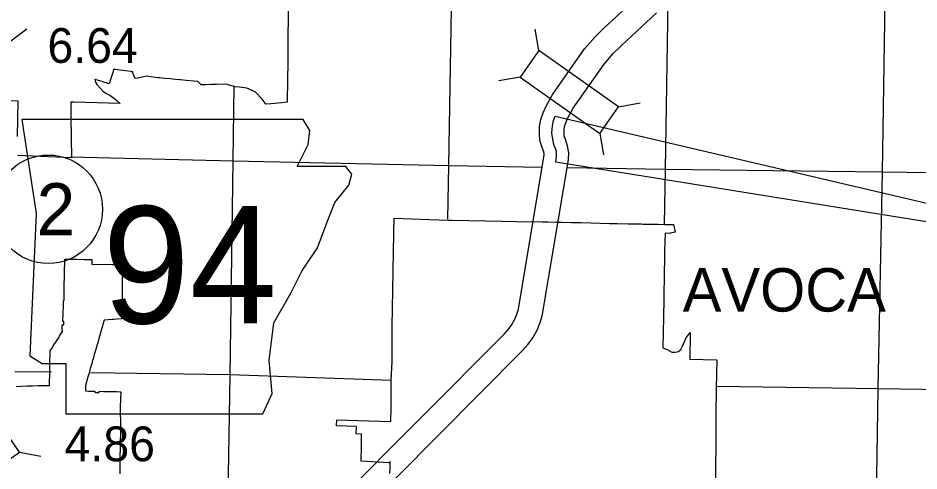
# Model space of a CAD drawing. Extents: x 77230 to 630905, y 790554 to 1662844.
# Drawn here: x 260599 to 282531, y 1599492 to 1610507 of the extents above; entities that cross this region are included whole.
import ezdxf

# ---------------------------------------------------------------- set-up
doc = ezdxf.new("R2010")
doc.units = 0
for name, color, linetype in [('Level 12', 7, 'Continuous'), ('Level 16', 7, 'Continuous'), ('Level 19', 7, 'Continuous'), ('Level 23', 7, 'Continuous'), ('Level 24', 7, 'Continuous'), ('Level 27', 7, 'Continuous'), ('Level 32', 7, 'Continuous'), ('Level 33', 7, 'Continuous'), ('Level 41', 7, 'Continuous')]:
    doc.layers.add(name, color=color, linetype=linetype)

msp = doc.modelspace()

# ---------------------------------------------------------------- linework, layer by layer
at = {"layer": 'Level 12'}
for points in [[(267173, 1610932), (267166, 1609625), (267164, 1609482), (267164, 1609457), (267151, 1608499), (267150, 1608458), (267144, 1608458), (267023, 1608447), (266757, 1608421), (266638, 1608410), (266624, 1608409), (266590, 1608466), (266554, 1608526), (266470, 1608611), (266466, 1608616), (266375, 1608710), (266168, 1608803), (265993, 1608822), (265882, 1608834), (265851, 1608843), (265712, 1608885), (265676, 1608895), (265675, 1608895), (265428, 1608890), (265297, 1608888), (265165, 1608886), (265054, 1608885), (264979, 1608964), (264877, 1608974), (264696, 1608991), (264554, 1609005), (264537, 1609006), (264435, 1609016), (264304, 1609027), (264174, 1609039), (264044, 1609050), (263994, 1609054), (263728, 1609091), (263515, 1609047), (263451, 1609034), (263403, 1609153), (263396, 1609181), (263392, 1609198), (263361, 1609202), (263352, 1609203), (263215, 1609222), (263087, 1609240), (262955, 1609258), (262941, 1609260), (262933, 1609261), (262907, 1609182), (262835, 1608963), (262816, 1608907), (262750, 1608928), (262709, 1608940), (262647, 1608960), (262498, 1609006), (262475, 1609015), (262471, 1609016), (262483, 1608948), (262523, 1608883), (262610, 1608796), (262647, 1608752), (262659, 1608737), (262735, 1608682), (262831, 1608632)], [(260589, 1607627), (260602, 1608487), (259898, 1608495)], [(262831, 1608632), (262935, 1608560), (262965, 1608536), (263013, 1608497), (263089, 1608431), (261959, 1608459), (261945, 1608459), (261881, 1608461), (261881, 1608433), (261882, 1608421), (261882, 1608405), (261887, 1608140), (261887, 1608119), (261887, 1608106), (261887, 1608102), (261903, 1607109), (261146, 1607141), (260583, 1607165)], [(269653, 1599429), (269655, 1599562), (269655, 1599569), (269655, 1599578), (269657, 1599724), (269624, 1599688), (269622, 1599689), (268952, 1599730), (268957, 1600094), (268960, 1600387), (268833, 1600391), (268836, 1600572), (268355, 1600589), (268357, 1600739), (269673, 1600693), (269679, 1601022), (269681, 1601191), (269681, 1601689), (269708, 1602152), (269706, 1603006), (269731, 1604331), (269741, 1604868), (269741, 1604891), (269746, 1605176), (269748, 1605309), (269754, 1605640), (270612, 1605609), (271074, 1605589), (271165, 1605589), (272383, 1605564), (272715, 1605559), (273361, 1605550), (273497, 1605548), (273698, 1605545), (273724, 1605544), (273825, 1605542), (274069, 1605537), (274297, 1605531), (274546, 1605525), (275005, 1605514), (275017, 1605514), (275186, 1605511), (275450, 1605505), (275760, 1605499), (275772, 1605499), (275813, 1605498), (276026, 1605494), (276170, 1605491), (276343, 1605487), (276355, 1605487), (276460, 1605486), (276552, 1605485), (276593, 1605306), (276595, 1605296), (276472, 1605274), (276451, 1605270), (276350, 1605272), (276349, 1605253), (276345, 1605065), (276345, 1605063), (276340, 1604839), (276340, 1604821), (276335, 1604601), (276335, 1604583), (276330, 1604364), (276330, 1604346), (276326, 1604182), (276320, 1603839), (276316, 1603676), (276308, 1603220), (276301, 1602875), (276293, 1602483), (276400, 1602445), (276517, 1602381), (276594, 1602379), (276675, 1602399), (276734, 1602447), (276770, 1602511), (276867, 1602727), (276957, 1602862), (276951, 1602207), (277607, 1602196), (277596, 1601517), (277589, 1600854), (277582, 1600193), (277567, 1598879)], [(261697, 1603293), (261699, 1603312), (261702, 1603398), (261704, 1603459), (261705, 1603524), (261707, 1603611), (261705, 1603639), (261720, 1603639), (261721, 1603754), (261721, 1603762), (261723, 1603904), (261726, 1604063), (261729, 1604177), (261729, 1604208), (261730, 1604214), (261732, 1604335), (261732, 1604346), (261733, 1604351), (261733, 1604383), (261734, 1604388), (261739, 1604532), (261739, 1604538), (261743, 1604646), (261748, 1604646), (261825, 1604644), (261892, 1604643), (262042, 1604640), (262210, 1604637), (262393, 1604633), (262398, 1604633), (262396, 1604565), (262396, 1604550), (262395, 1604524), (262414, 1604524), (262903, 1604515), (262911, 1604515), (262918, 1604515), (263083, 1604512), (263118, 1604511), (263123, 1604511), (263139, 1604511), (263136, 1603949), (263132, 1603655), (263132, 1603650), (263126, 1603193), (263123, 1603192), (263121, 1603192), (263117, 1603190), (263111, 1603189), (262920, 1603175), (262913, 1603174), (262909, 1603173), (262896, 1603172), (262891, 1603173), (262701, 1603157), (262697, 1603156), (262667, 1603053), (262652, 1603002), (262649, 1602991), (262610, 1602857), (262606, 1602841), (262585, 1602770), (262568, 1602712), (262556, 1602670), (262531, 1602584), (262526, 1602567), (262500, 1602476), (262484, 1602422), (262457, 1602327), (262442, 1602276), (262426, 1602218), (262407, 1602155), (262401, 1602131), (262378, 1602051), (262359, 1601985), (262350, 1601952), (262320, 1601843), (262310, 1601808), (262270, 1601660), (262245, 1601568), (262245, 1601509), (262245, 1601497), (262246, 1601437), (262312, 1601436), (262473, 1601434), (262472, 1601405), (262484, 1601404), (262574, 1601398), (262574, 1601430), (262678, 1601427), (262779, 1601425), (262997, 1601421), (263085, 1601419), (263106, 1601418), (263089, 1601050), (263087, 1600907), (263094, 1600698), (263093, 1600578), (263092, 1600549), (263090, 1600402)], [(260555, 1601549), (260677, 1601555), (260820, 1601560), (260953, 1601564), (261086, 1601567), (261149, 1601568), (261223, 1601569), (261240, 1601569), (261243, 1601569), (261368, 1601567), (261369, 1601574), (261373, 1601900), (261373, 1601915), (261373, 1601915), (261373, 1601975), (261374, 1602016), (261377, 1602133), (261382, 1602337), (261383, 1602374), (261383, 1602391), (261383, 1602410), (261436, 1602494), (261450, 1602517), (261491, 1602580), (261517, 1602621), (261531, 1602643), (261597, 1602748), (261599, 1602751), (261611, 1602770), (261677, 1602875), (261679, 1602878), (261678, 1602964), (261677, 1603026), (261677, 1603027), (261678, 1603042), (261711, 1603044), (261712, 1603128), (261690, 1603135), (261690, 1603162), (261697, 1603293)], [(263090, 1600402), (263087, 1600225), (263084, 1600048), (263081, 1599845), (263078, 1599638), (263074, 1599425)]]:
    msp.add_lwpolyline(points, dxfattribs=at)
at = {"layer": 'Level 16'}
for points in [[(271066, 1605617), (271084, 1606922), (271173, 1612181), (271186, 1617530)], [(281415, 1593545), (281460, 1596184), (281541, 1601484), (281640, 1606769), (281727, 1611997), (281722, 1614624)], [(276417, 1610922), (276353, 1606829), (276328, 1605495)], [(265852, 1608862), (265831, 1607034), (265754, 1601822), (265668, 1596491), (265636, 1594120)], [(261869, 1607131), (265835, 1607038), (271084, 1606922), (273361, 1606884)], [(273973, 1606874), (276351, 1606835), (281646, 1606767), (286886, 1606690), (292122, 1606554)], [(261414, 1601891), (260524, 1601904)], [(269691, 1601691), (265756, 1601828), (262360, 1601878)], [(292073, 1601287), (286802, 1601408), (281543, 1601488), (277600, 1601545)]]:
    msp.add_lwpolyline(points, dxfattribs=at)
at = {"layer": 'Level 19'}
for p, q in [((260393, 1609931), (260818, 1610244)), ((273278, 1609719), (273187, 1610239)), ((272822, 1609071), (272301, 1608981)), ((275220, 1608351), (275740, 1608441)), ((274764, 1607703), (274854, 1607183)), ((260637, 1599949), (261156, 1599853))]:
    msp.add_line(p, q, dxfattribs=at)
for points in [[(275220, 1608351), (273278, 1609719), (272822, 1609071), (274764, 1607703)], [(258637, 1601456), (259985, 1599499), (260637, 1599949), (259289, 1601905)]]:
    msp.add_lwpolyline(points, close=True, dxfattribs=at)
at = {"layer": 'Level 23'}
for points in [[(268364, 1598731), (272430, 1602819), (272550, 1602952), (272622, 1603050), (272693, 1603181), (272745, 1603304), (272781, 1603423), (272795, 1603536), (273400, 1607126), (273405, 1607199), (273396, 1607251), (273358, 1607361), (273304, 1607529), (273291, 1607711), (273297, 1607870), (273324, 1608039), (273379, 1608199), (273436, 1608332), (273602, 1608632), (273672, 1608736), (274391, 1609758), (274645, 1610051), (274874, 1610278), (275729, 1611065)], [(268804, 1598322), (272865, 1602406), (273016, 1602573), (273130, 1602729), (273234, 1602920), (273310, 1603099), (273370, 1603298), (273389, 1603449), (273996, 1607055), (274009, 1607230), (273979, 1607402), (273927, 1607551), (273897, 1607643), (273892, 1607721), (273895, 1607810), (273908, 1607894), (273939, 1607983), (273975, 1608068), (274114, 1608319), (274166, 1608396), (274865, 1609388), (275084, 1609641), (275289, 1609843), (276145, 1610632)]]:
    msp.add_lwpolyline(points, dxfattribs=at)
at = {"layer": 'Level 24'}
msp.add_lwpolyline([(260696, 1608040), (261039, 1605757), (260887, 1602293), (261191, 1602102), (261762, 1602102), (261762, 1600884), (266559, 1600884), (266787, 1601379), (266711, 1602178), (266825, 1603092), (267244, 1603815), (267510, 1604348), (267891, 1604919), (268119, 1605528), (268310, 1606023), (268652, 1606442), (268728, 1606708), (268576, 1606899), (267396, 1606899), (267662, 1607431), (267700, 1607774), (267543, 1608037)], close=True, dxfattribs=at)
at = {"layer": 'Level 33'}
msp.add_circle((261336, 1605856), 1320, dxfattribs=at)
at = {"layer": 'Level 41'}
for points in [[(273687, 1607005), (273705, 1607149), (273709, 1607268), (273646, 1607434), (273606, 1607603), (273595, 1607715), (273611, 1607885), (273635, 1608014), (273672, 1608119)], [(273672, 1608119), (288961, 1604543), (273687, 1607005)]]:
    msp.add_lwpolyline(points, dxfattribs=at)

# ---------------------------------------------------------------- texts
at = {"layer": 'Level 24'}
msp.add_text('94', height=2851.2, dxfattribs=at).set_placement((262657, 1603081))
at = {"layer": 'Level 27'}
msp.add_text('AVOCA', height=1056, dxfattribs=at).set_placement((276780, 1603368))
at = {"layer": 'Level 32'}
for s, p in [('6.64', (261316, 1609417)), ('4.86', (261734, 1599729))]:
    msp.add_text(s, height=844.8, dxfattribs=at).set_placement(p)
at = {"layer": 'Level 33'}
msp.add_text('2', height=1267, dxfattribs=at).set_placement((261052, 1605223))

doc.saveas('drawing.dxf')
